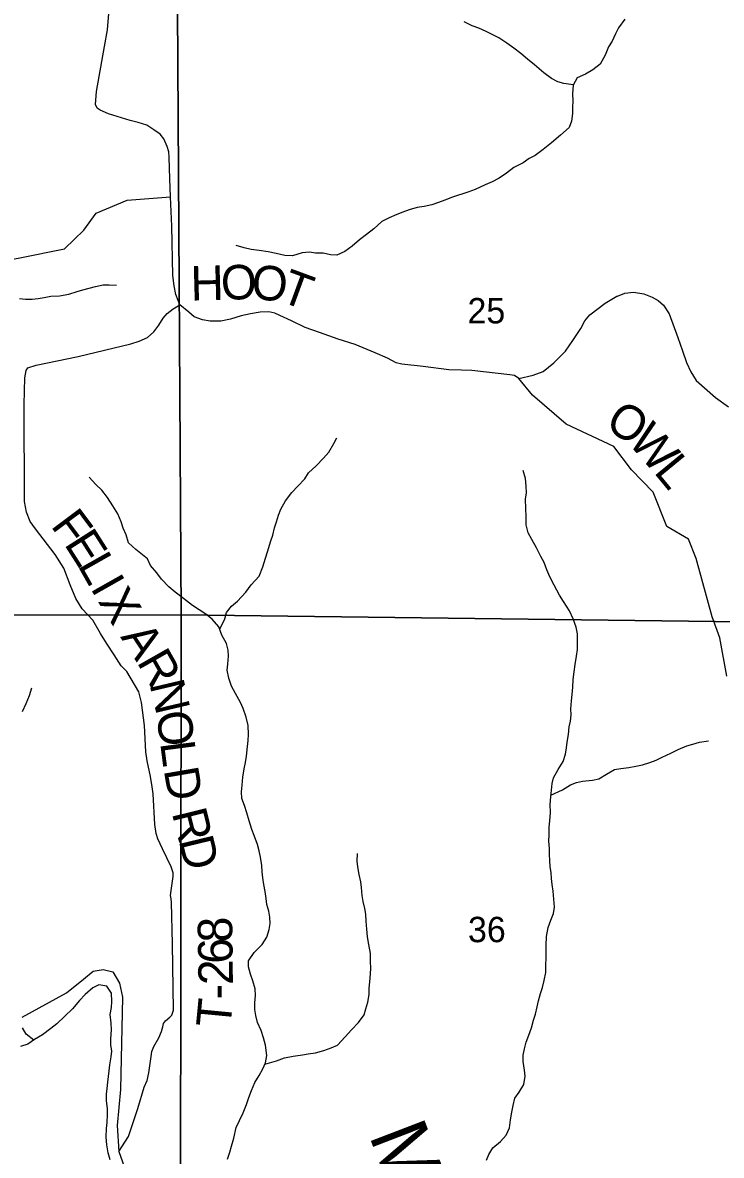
# Model space of a CAD drawing. Extents: x 2043100 to 2470832, y 443715 to 810583.
# Drawn here: x 2284166 to 2290243, y 606876 to 616731 of the extents above; entities that cross this region are included whole.
import ezdxf

# ---------------------------------------------------------------- set-up
doc = ezdxf.new("R2010")
doc.units = 0
for name, color, linetype in [('GM_X_Minor_River', 7, 'Continuous'), ('GM_X_Minor_River_Text', 7, 'Continuous'), ('GM_X_Section', 7, 'Continuous'), ('GM_X_Section_Text', 7, 'Continuous'), ('GM_X_State_Route', 7, 'Continuous'), ('GM_X_Township_Road', 7, 'Continuous'), ('GM_X_Township_Road_Text', 7, 'Continuous'), ('GM_X_Township_ROW', 7, 'Continuous')]:
    doc.layers.add(name, color=color, linetype=linetype)

msp = doc.modelspace()

# ---------------------------------------------------------------- linework, layer by layer
at = {"layer": 'GM_X_Minor_River'}
for points in [[(2289403.1, 616760.5), (2289349.6, 616686), (2289324, 616633.7), (2289292.5, 616569.4), (2289262.9, 616519.1), (2289231.4, 616446.8), (2289190, 616370.3), (2289126.4, 616319.8), (2289062.7, 616283.4), (2288989, 616250.8), (2288953.5, 616186.5), (2288948, 616110.3), (2288950.4, 616050.2), (2288948.9, 615992), (2288947.2, 615939.9), (2288939.7, 615873.8), (2288920.1, 615817.5), (2288844.6, 615750.9), (2288767.2, 615686.3), (2288693.6, 615625.7), (2288624.1, 615575.1), (2288570.3, 615548.8), (2288518.6, 615512.3), (2288439, 615469.8), (2288373.4, 615421.2), (2288309.7, 615376.8), (2288250, 615346.3), (2288190.2, 615319.9), (2288100.6, 615279.2), (2288036.8, 615256.8), (2287905.3, 615211.8), (2287837.5, 615187.3), (2287781.7, 615164.9), (2287725.9, 615146.5), (2287658, 615132.1), (2287598.1, 615123.7), (2287526.4, 615101.2), (2287472.5, 615082.8), (2287420.7, 615062.4), (2287355, 615034), (2287291.3, 614999.5), (2287219.8, 614936.9), (2287156.2, 614888.4), (2287096.6, 614839.9), (2287031, 614787.4), (2286967.4, 614740.9), (2286899.7, 614706.4), (2286843.7, 614712.1), (2286779.7, 614725.7), (2286713.7, 614725.2), (2286659.7, 614732.9), (2286597.8, 614728.5), (2286512.1, 614701.9), (2286446.1, 614703.5), (2286372.1, 614721.1), (2286302, 614736.6), (2286222, 614748.1), (2286152, 614755.7)], [(2288954.8, 616188.8), (2288873.4, 616202), (2288821.4, 616215.7), (2288765.3, 616243.4), (2288699, 616293), (2288618.6, 616362.7), (2288556.2, 616414.4), (2288498, 616462.1), (2288439.7, 616507.8), (2288377.4, 616551.5), (2288307.2, 616599.2), (2288255, 616624.9), (2288196.9, 616654.6), (2288134.7, 616682.2), (2288074.6, 616703.9), (2288006.5, 616737.5)], [(2286152, 614755.7), (2286092, 614771.4), (2286023.9, 614793)], [(2284139.1, 614331.8), (2284191.3, 614326), (2284249.5, 614326.2), (2284299.6, 614330.5), (2284353.6, 614340.7), (2284411.8, 614351), (2284485.9, 614355.3), (2284566.1, 614367.7), (2284640.1, 614392.1), (2284690.2, 614406.3), (2284744.3, 614420.6), (2284800.4, 614434.9), (2284866.5, 614449.2), (2284918.6, 614449.4), (2284980.8, 614445.7)], [(2285880.2, 611453.8), (2285924.7, 611542.7), (2285938.3, 611598.8), (2285981.9, 611653.2), (2286033.5, 611697.6), (2286106.9, 611776.2), (2286154.4, 611838.6), (2286221.8, 611915.2), (2286255.2, 611997.5), (2286276.7, 612071.8), (2286296.3, 612128), (2286325.6, 612222.3), (2286341.2, 612272.5), (2286356.8, 612336.7), (2286374.4, 612388.9), (2286392, 612445.1), (2286411.6, 612499.3), (2286451, 612571.7), (2286508.5, 612642.2), (2286560.1, 612698.6), (2286619.5, 612763.1), (2286651.2, 612815.4), (2286718.7, 612875.9), (2286782.2, 612942.4), (2286827.7, 612994.8), (2286873.2, 613069.2), (2286898.8, 613119.5)], [(2285151, 612146.3), (2285084.9, 612206), (2285066.6, 612276), (2285040.3, 612334), (2285024, 612388), (2284993.6, 612456), (2284951.2, 612525.9), (2284902.7, 612599.9), (2284854.3, 612663.8), (2284802, 612713.6), (2284743.6, 612775.5)], [(2288636, 612163), (2288593.5, 612232.9), (2288563.1, 612290.8), (2288546.6, 612362.8), (2288544.1, 612432.9), (2288543.6, 612503), (2288541.1, 612585.1), (2288548.7, 612639.3), (2288544.3, 612699.3), (2288539.8, 612765.4), (2288519.4, 612833.4)], [(2288201.7, 606834.7), (2288221.3, 606884.9), (2288256.9, 606941.2), (2288322.4, 606997.7), (2288372, 607052.1), (2288401.5, 607116.4), (2288409, 607186.5), (2288420.5, 607250.7), (2288432.1, 607308.8), (2288447.7, 607373), (2288485.3, 607425.3), (2288524.8, 607491.7), (2288536.2, 607565.8), (2288531.9, 607617.9), (2288519.4, 607691.9), (2288519, 607747.9), (2288530.6, 607804.1), (2288546.2, 607860.3), (2288567.7, 607922.5), (2288591.2, 607986.7), (2288608.8, 608050.9), (2288626.4, 608103.1), (2288639.9, 608169.3), (2288651.5, 608221.4), (2288671.1, 608285.6), (2288686.7, 608337.8), (2288702.3, 608396), (2288715.8, 608468.2), (2288717.3, 608534.3), (2288718.9, 608590.3), (2288720.5, 608644.4), (2288720.1, 608702.5), (2288721.6, 608780.6), (2288737, 608858.8), (2288760.5, 608921.1), (2288784.1, 608979.3), (2288791.7, 609035.4), (2288785.2, 609105.5), (2288780.8, 609173.5), (2288770.3, 609233.5), (2288766, 609285.6), (2288761.6, 609335.6), (2288755.3, 609385.7), (2288750.9, 609441.7), (2288748.5, 609493.8), (2288748.2, 609545.8), (2288743.7, 609609.9), (2288745.3, 609666), (2288746.9, 609730.1), (2288750.5, 609786.2), (2288756, 609860.3), (2288755.5, 609928.4), (2288759, 609994.5), (2288764.6, 610052.7), (2288772.2, 610110.8), (2288783.8, 610160.9), (2288823.3, 610233.3), (2288868.8, 610303.7), (2288888.3, 610367.9), (2288895.9, 610422), (2288903.6, 610472.2), (2288915.1, 610538.3), (2288920.6, 610604.5), (2288932.3, 610654.6), (2288935.9, 610708.7), (2288935.5, 610760.8), (2288941, 610830.9), (2288946.6, 610887), (2288950.2, 610949.2), (2288955.7, 611015.3), (2288963.2, 611083.5), (2288972.8, 611145.6), (2288984.3, 611217.8), (2288991.8, 611277.9), (2288993.3, 611350.1), (2288992.9, 611414.2), (2288980.5, 611470.2), (2288954, 611544.1), (2288923.5, 611614), (2288869, 611695.8), (2288834.7, 611749.7), (2288790.1, 611835.5), (2288751.6, 611909.4), (2288725.2, 611969.3), (2288702.8, 612033.3), (2288674.4, 612087.2), (2288636, 612163)], [(2285947.6, 606842.3), (2285967.2, 606902.5), (2285982.8, 606956.7), (2286002.3, 607026.9), (2286023.6, 607117.1), (2286051.2, 607179.4), (2286084.7, 607245.7), (2286112.1, 607317.9), (2286131.7, 607380.2), (2286155.3, 607440.4), (2286184.8, 607508.7), (2286222.3, 607571), (2286255.8, 607629.3), (2286277.5, 607681.5), (2286291, 607745.7), (2286278.4, 607835.7), (2286259.9, 607899.7), (2286241.5, 607961.6), (2286209.1, 608031.5), (2286192.7, 608091.5), (2286186.3, 608145.5), (2286185.9, 608203.6), (2286191.4, 608267.7), (2286189, 608325.8), (2286168.6, 608393.7), (2286146.2, 608451.7), (2286129.7, 608517.6), (2286131.4, 608569.7), (2286178.8, 608642.1), (2286250.3, 608710.7), (2286289.8, 608775), (2286309.3, 608841.2), (2286318.9, 608893.3), (2286316.5, 608947.4), (2286306.2, 609001.4), (2286289.8, 609059.4), (2286283.4, 609111.4), (2286275, 609171.5), (2286264.6, 609233.5), (2286256.2, 609289.5), (2286249.9, 609341.5), (2286245.5, 609397.6), (2286235, 609469.6), (2286222.6, 609525.6), (2286208.2, 609579.6), (2286179.7, 609657.5), (2286159.3, 609711.5), (2286134.8, 609785.4), (2286114.4, 609855.4), (2286095.9, 609919.3), (2286073.5, 609981.3), (2286069.1, 610039.3), (2286074.7, 610095.5), (2286080.2, 610167.6), (2286091.7, 610237.8), (2286105.3, 610293.9), (2286112.9, 610350.1), (2286120.3, 610432.2), (2286128, 610484.4), (2286131.6, 610538.5), (2286127, 610616.5), (2286110.5, 610688.6), (2286084, 610764.5), (2286059.7, 610816.4), (2286017.2, 610894.3), (2285982.8, 610958.1), (2285960.3, 611028.1), (2285943.8, 611098.1), (2285949.5, 611148.2), (2285957, 611218.4), (2285954.6, 611272.4), (2285938.2, 611328.4), (2285897.7, 611402.3), (2285873.2, 611474.2), (2285812.8, 611541.9), (2285758.6, 611585.7), (2285702.4, 611623.4), (2285644.2, 611659), (2285565.8, 611720.6), (2285493.5, 611776.3), (2285437.2, 611822), (2285374.8, 611889.7), (2285332.4, 611943.5), (2285278, 612009.2), (2285251.7, 612065.2), (2285151, 612146.3)], [(2284163.1, 610737.5), (2284196.9, 610807.8), (2284226.6, 610878), (2284244.4, 610944.2)], [(2288760.5, 610010), (2288860.5, 610057.3), (2288930.1, 610099.8), (2288982, 610120.2), (2289035.8, 610130.5), (2289121.7, 610141.1), (2289177.6, 610151.5), (2289243.2, 610193.9), (2289312.9, 610232.4), (2289368.7, 610242.8), (2289438.6, 610251.3), (2289498.5, 610261.7), (2289556.4, 610274.1), (2289622.2, 610294.5), (2289676, 610312.9), (2289727.7, 610341.3), (2289805.4, 610373.8), (2289869.1, 610408.3), (2289942.9, 610438.8), (2289994.7, 610453.2), (2290052.5, 610469.5), (2290132.4, 610482.1)], [(2286272.5, 607669.4), (2286373.3, 607698.1), (2286443, 607724.6), (2286518.8, 607739.1), (2286598.7, 607751.6), (2286650.6, 607758), (2286712.5, 607768.4), (2286784.2, 607788.9), (2286850, 607811.3), (2286905.8, 607835.7), (2286971.3, 607906.2), (2287026.8, 607968.7), (2287088.3, 608033.1), (2287135.8, 608099.5), (2287151.4, 608149.7), (2287169, 608209.9), (2287180.5, 608276), (2287180.1, 608328.1), (2287189.5, 608416.3), (2287192.9, 608502.4), (2287192.4, 608566.5), (2287190, 608632.6), (2287177.4, 608710.6), (2287165, 608778.6), (2287158.5, 608844.7), (2287154, 608912.7), (2287151.6, 608974.8), (2287143.3, 609024.8), (2287128.9, 609084.8), (2287118.5, 609136.8), (2287112, 609206.9), (2287107.7, 609256.9), (2287093.2, 609320.9), (2287080.8, 609384.9), (2287074.5, 609434.9), (2287078, 609503.1)], [(2284928.2, 606837.2), (2284909.9, 606899.2), (2284897.6, 606967.3), (2284893.3, 607035.3), (2284895, 607109.4), (2284900.7, 607161.5), (2284902.4, 607231.7), (2284904.2, 607283.7), (2284895.9, 607349.8), (2284895.6, 607407.9), (2284899.4, 607457.9), (2284905.2, 607512), (2284916.8, 607612.2), (2284924.6, 607664.3), (2284936.3, 607732.5), (2284942.1, 607782.6), (2284933.8, 607836.6), (2284931.6, 607890.7), (2284937.3, 607968.8), (2284937, 608024.9), (2284926.7, 608101), (2284938.4, 608163.1), (2284942.2, 608215.2), (2284937.9, 608287.3), (2284897.5, 608347.2), (2284829.3, 608360.9), (2284777.3, 608332.7), (2284709.3, 608276.3), (2284661.4, 608224), (2284599.6, 608151.6), (2284533.7, 608087.2), (2284463.8, 608020.8), (2284409.9, 607980.5), (2284337.9, 607924.1), (2284270, 607883.8), (2284212, 607843.5), (2284145.9, 607823.2)], [(2284262.4, 607878.5), (2284195.6, 607931.5), (2284163.2, 607985.5)]]:
    msp.add_lwpolyline(points, dxfattribs=at)
at = {"layer": 'GM_X_Section'}
for points in [[(2280154.7, 616890), (2285513.8, 616857.4), (2285545.2, 611577.5), (2280143.2, 611575.7)], [(2285513.8, 616857.4), (2290874.5, 616829.9), (2290883.8, 613838.7), (2290886.4, 611511.8), (2285545.2, 611577.5)], [(2285545.2, 611577.5), (2285539.4, 606241.2), (2280148, 606235.5), (2280143.2, 611575.7)], [(2290886.4, 611511.8), (2290881.7, 608528.4), (2290875.5, 606259.3), (2285539.4, 606241.2), (2285545.2, 611577.5)]]:
    msp.add_lwpolyline(points, close=True, dxfattribs=at)
at = {"layer": 'GM_X_State_Route'}
msp.add_lwpolyline([(2284161.1, 608077), (2284546.2, 608291.3), (2284694.5, 608408.3), (2284778.6, 608478.9), (2284865, 608493.3), (2284949.6, 608473.7), (2285008.4, 608373.7), (2285033.1, 608253.4), (2285016.8, 607449.2), (2284988.1, 607136.2), (2285003, 606910.4), (2285048.2, 606779.5)], dxfattribs=at)
at = {"layer": 'GM_X_Township_Road'}
for points in [[(2285533.9, 614276.3), (2285533.9, 614276.3), (2285517.5, 614314.2), (2285499, 614366.2), (2285482.3, 614440.2), (2285473.4, 614532.3), (2285463.2, 614959.3), (2285452, 615214.2), (2285445.1, 615372.1), (2285439.2, 615560.5), (2285436.8, 615606.6), (2285422.3, 615654.6), (2285393.7, 615718.5), (2285363.2, 615760.3), (2285306.9, 615797.9), (2285244.5, 615837.4), (2285170.2, 615862.8), (2285100, 615879.8), (2284911.3, 615938.5), (2284841, 615968.1), (2284814.8, 615985.9), (2284800.6, 616017.9), (2284807.7, 616132.3), (2284878.8, 616522), (2284903.7, 616668.6), (2284916.7, 616809.2)], [(2288482.5, 613633.7), (2288605, 613664.9), (2288694.4, 613696.4), (2288785.2, 613770.1), (2288887.4, 613874), (2288951.8, 613965.3), (2289022, 614070.7), (2289054.9, 614135.4), (2289099.9, 614188.3), (2289232.2, 614290.7), (2289335.1, 614350.6), (2289340.1, 614352.4), (2289340.4, 614352.5)], [(2289340.4, 614352.5), (2289404.7, 614375.8), (2289480.5, 614385.1), (2289568.8, 614372.5), (2289641.3, 614343.7), (2289693.8, 614314.5), (2289740.5, 614273.2), (2289789.8, 614197.8), (2289865.3, 613992.6), (2289905.3, 613875), (2289939.1, 613775.3), (2289976.5, 613691.8), (2290023.8, 613618.4), (2290192.3, 613470.9), (2290305.7, 613388.6)], [(2285003, 606910.4), (2285087.3, 607039.3), (2285167.5, 607284.5), (2285223.1, 607468), (2285248.5, 607526.3), (2285263.8, 607594.6), (2285282.4, 607735), (2285288, 607779.1), (2285305.6, 607823.4), (2285348.8, 607899.9), (2285372.3, 607952.2), (2285385.9, 607994.4), (2285391.6, 608024.5), (2285409.4, 608046.7), (2285447.1, 608077.1), (2285462.9, 608095.3), (2285478.5, 608139.5), (2285468.8, 608716.4), (2285461.2, 609075), (2285458.9, 609107.1), (2285452.6, 609137), (2285456.2, 609181.2), (2285475, 609301.6), (2285474.7, 609333.6), (2285458.2, 609385.6), (2285382.6, 609543.2), (2285341.7, 609631), (2285327.3, 609676.9), (2285314.5, 609754.9), (2285301.9, 610021.3), (2285293.3, 610081.3), (2285276.4, 610173.4), (2285249, 610309.4), (2285238.3, 610385.4), (2285226, 610615.7), (2285200, 610815.9), (2285175.1, 610907.8), (2285072.4, 611084.6), (2285024, 611136.3), (2284961.2, 611232.1), (2284894.3, 611331.8), (2284843.6, 611415.6), (2284776.7, 611531.4), (2284683.8, 611630.9), (2284629.1, 611720.7), (2284578.1, 611838.6), (2284522.9, 611984.6), (2284448, 612102.3), (2284278, 612327.5), (2284231.5, 612391.3), (2284198.9, 612471.3), (2284182.1, 612565.4), (2284179.7, 613409.6), (2284183.9, 613640.3), (2284195.5, 613704.6), (2284211.3, 613728.7), (2284283.2, 613751.4), (2284649.1, 613826.4), (2285107.9, 613936), (2285179, 613960.3), (2285250.7, 613991.1), (2285306.2, 614039.7), (2285351.6, 614098.2), (2285389, 614160.7), (2285422.6, 614201.1), (2285474.2, 614241.7), (2285533.9, 614276.3)], [(2290292.2, 611044.8), (2290230.9, 611378.9), (2290163.1, 611560.6), (2290024, 612068.4), (2289956.4, 612238.1), (2289769.3, 612348.6), (2289650.3, 612646.2), (2289462.4, 612838.9), (2289308.4, 613043.9), (2288892.4, 613238.5), (2288601.9, 613490.4), (2288482.5, 613633.7), (2288444.2, 613661.4), (2288404.1, 613667), (2288071.8, 613704.1), (2287981.7, 613707.3), (2287873.7, 613710.3), (2287649.4, 613738.3), (2287465.2, 613758.7), (2287415, 613772.3), (2287338.6, 613811.7), (2287232.2, 613858.8), (2287059.4, 613929.4), (2286911, 613978.1), (2286746.4, 614034.8), (2286623.9, 614079.8), (2286503.4, 614136.8), (2286402.9, 614184), (2286360.7, 614203.6), (2286306.6, 614215.2), (2286230.6, 614210.5), (2286146.7, 614197.7), (2286066.9, 614178.9), (2285973.2, 614150), (2285889.3, 614133.2), (2285795.3, 614132.3), (2285731.2, 614145.8), (2285657, 614171.2), (2285610.6, 614210.8), (2285533.9, 614276.3)]]:
    msp.add_lwpolyline(points, dxfattribs=at)
at = {"layer": 'GM_X_Township_ROW'}
msp.add_lwpolyline([(2281789.7, 612813), (2281854.8, 612900.2), (2281960.2, 613001.3), (2282209, 613458.4), (2282458.8, 613787.3), (2282766.2, 614168.7), (2283062.9, 614391.7), (2283602.1, 614582.4), (2284141.9, 614684.9), (2284529.8, 614762.1), (2284696.8, 614923.9), (2284803.7, 615073.2), (2285075.2, 615185.6), (2285452, 615214.2)], dxfattribs=at)

# ---------------------------------------------------------------- texts
at = {"layer": 'GM_X_Minor_River_Text'}
msp.add_text('Middle', height=499.95, rotation=291.00895, dxfattribs=at).set_placement((2287174.9, 607052.7))
at = {"layer": 'GM_X_Section_Text'}
for s, p in [('25', (2288035, 614114)), ('36', (2288039.4, 608730.6))]:
    msp.add_text(s, height=220.83, rotation=0.00001, dxfattribs=at).set_placement(p)
at = {"layer": 'GM_X_Township_Road_Text'}
for s, rotation, p in [('O', 1.43901, (2285893.4, 614319)), ('H', 1.49737, (2285629.6, 614312.1)), ('O', 355.82536, (2286149.6, 614325.8)), ('T', 339.83822, (2286391.3, 614311.3)), ('O', 325.89672, (2289218.7, 613215.4)), ('W', 311.13726, (2289422, 613080.8)), ('L', 309.47305, (2289649.2, 612820.8)), ('F', 306.81479, (2284403.5, 612353.1)), ('E', 302.51919, (2284521.4, 612196)), ('L', 299.51791, (2284639.9, 612010.3)), ('I', 299.4883, (2284750.5, 611815.1)), ('X', 301.57671, (2284817.2, 611697.6)), ('A', 303.24958, (2285012.3, 611386.5)), ('R', 299.58078, (2285154.4, 611170)), ('N', 283.27995, (2285267.9, 610976.7)), ('O', 277.41194, (2285327, 610727.7)), ('L', 277.40888, (2285361.1, 610466)), ('D', 279.77945, (2285392.1, 610230)), ('R', 283.93502, (2285462.3, 609856.5)), ('D', 283.59096, (2285521.5, 609617.8)), ('8', 90.85412, (2285990.5, 608730.9)), ('6', 90.77881, (2285993, 608545.7)), ('2', 90.50565, (2285994.7, 608359.4)), ('-', 90.00707, (2285994.7, 608233.3)), ('T', 84.54057, (2285971.9, 607978.8))]:
    msp.add_text(s, height=300, rotation=rotation, dxfattribs=at).set_placement(p)

doc.saveas('drawing.dxf')
